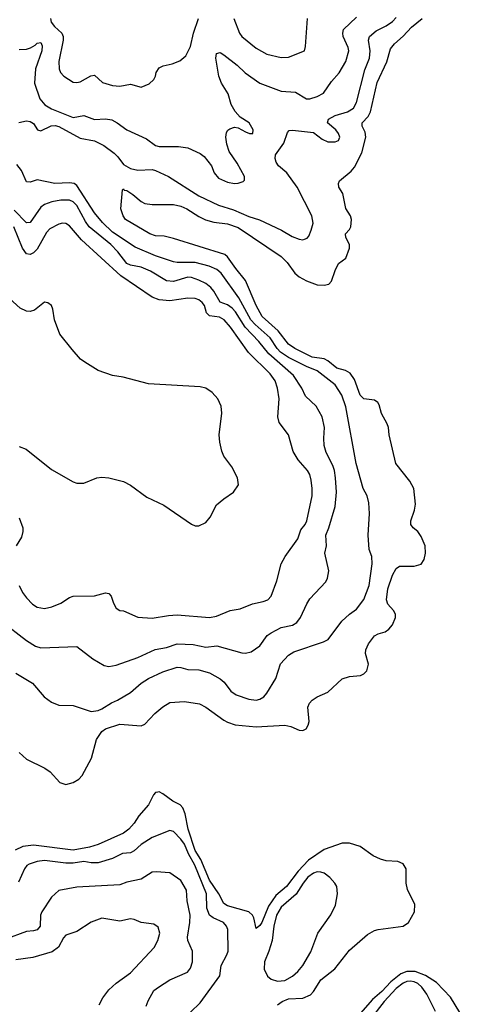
# Model space of a CAD drawing. Header units: inches. Extents: x 1552611 to 1694776, y 811966 to 917215.
# Tile 331 of 549: x 1630512 to 1633012, y 904214 to 909704. Entities that reach past the tile are written whole.
import ezdxf

# ---------------------------------------------------------------- set-up
doc = ezdxf.new("R2010")
doc.units = ezdxf.units.IN
doc.header["$MEASUREMENT"] = 0
doc.layers.add('B6930', color=7, linetype='Continuous')

msp = doc.modelspace()

# ---------------------------------------------------------------- linework, layer by layer
at = {"layer": 'B6930', "color": 5}
for points, elevation in [([(1630508.3, 909131.7), (1630550, 909139.5), (1630570, 909136.5), (1630590, 909124.9), (1630612.4, 909090), (1630630, 909083.7), (1630687.3, 909112.7), (1630710, 909113.3), (1630730, 909107.7), (1630850, 909043), (1630930, 909028.2), (1630981.9, 909001.9), (1631039.7, 908959.7), (1631059.8, 908939.8), (1631090, 908896.5), (1631130, 908873.5), (1631170, 908866), (1631250, 908868.2), (1631270, 908862.8), (1631341.8, 908830), (1631510, 908722.2), (1631620.2, 908670), (1631703.8, 908643.8), (1631790, 908606.9), (1631848, 908588), (1631970.9, 908530.9), (1632030, 908495.6), (1632070, 908480.3), (1632090, 908476.4), (1632100.5, 908479.5), (1632114, 908486), (1632123, 908497), (1632137.6, 908530), (1632147.6, 908570), (1632140.7, 908610), (1632058.9, 908770), (1632000.3, 908850), (1631954.6, 908890), (1631941.1, 908910), (1631935.3, 908930), (1631937.8, 908950), (1631984.9, 909015.1), (1632004.1, 909075.9), (1632014.2, 909085.8), (1632032.5, 909087.5), (1632150, 909074.7), (1632197.3, 909037.3), (1632230, 909022.6), (1632270, 909022.3), (1632289.7, 909030.3), (1632296.4, 909050), (1632289.8, 909070), (1632273.6, 909090), (1632226.9, 909130), (1632233.1, 909150), (1632269.7, 909170), (1632339.7, 909190), (1632373.2, 909210), (1632390, 909242.4), (1632436.1, 909423.9), (1632462, 909490), (1632464.9, 909530), (1632455.9, 909590), (1632462.7, 909610), (1632498.8, 909641.2), (1632555.6, 909670), (1632590, 909694.3), (1632610, 909716.2)], 740), ([(1630510, 909537.8), (1630550, 909540.2), (1630573, 909547), (1630598.6, 909561.4), (1630610, 909573.4), (1630630, 909577.6), (1630637.8, 909557.8), (1630636.6, 909530), (1630600.1, 909430), (1630595.7, 909350), (1630623.8, 909263.8), (1630651.8, 909230), (1630690, 909206.7), (1630810, 909159.1), (1630870, 909170.2), (1630928.4, 909148.4), (1630990, 909151.9), (1631025, 909145), (1631055.3, 909130), (1631110, 909090.2), (1631219.6, 909039.6), (1631270, 909002), (1631290, 908997.5), (1631397.7, 908997.7), (1631448.8, 908988.8), (1631517.3, 908957.3), (1631541.3, 908941.3), (1631581.6, 908890), (1631596, 908850), (1631620.6, 908820.6), (1631670, 908797.3), (1631710, 908791.6), (1631730, 908791.8), (1631757.4, 908802.6), (1631765.1, 908810), (1631764.7, 908830), (1631724.2, 908904.2), (1631679.6, 908970), (1631667.6, 909010), (1631662, 909050), (1631665.1, 909074.9), (1631672.3, 909087.7), (1631684.1, 909095.9), (1631710, 909104), (1631730, 909100.7), (1631770, 909078), (1631794, 909070), (1631811.8, 909070), (1631813, 909090), (1631791.6, 909130), (1631741.5, 909161.4), (1631713.1, 909193.1), (1631690.9, 909230.9), (1631674.6, 909290), (1631637.8, 909350), (1631622.4, 909390), (1631604.8, 909490), (1631610, 909516.3), (1631630, 909521.3), (1631650, 909508.9), (1631724.7, 909450), (1631768.8, 909408.8), (1631851.6, 909350), (1631970, 909305.8), (1632050, 909300.2), (1632110, 909262), (1632130, 909263.2), (1632170, 909276.2), (1632204.7, 909295.3), (1632250, 909358.9), (1632292.4, 909407.6), (1632330, 909470.4), (1632347.2, 909530), (1632343.7, 909550), (1632315.3, 909610), (1632312.9, 909630), (1632317.3, 909650), (1632390, 909718.6)], 760), ([(1630510, 905617.6), (1630550, 905580.3), (1630652.7, 905530), (1630681.6, 905510), (1630736.9, 905450), (1630770, 905439.3), (1630810.2, 905449.8), (1630841.6, 905470), (1630859.7, 905490), (1630913.1, 905586.9), (1630940.9, 905690), (1630970, 905735.3), (1630991.1, 905750), (1631070, 905775), (1631190, 905766.3), (1631210, 905775.8), (1631265.2, 905834.8), (1631310, 905872.6), (1631350, 905896.5), (1631430, 905902.6), (1631514.8, 905890), (1631550, 905871.5), (1631650, 905798), (1631670, 905786.3), (1631713, 905773), (1631830, 905761.6), (1631990, 905770.9), (1632023.1, 905763.1), (1632070, 905741.5), (1632090, 905739.7), (1632109.8, 905750.2), (1632120.7, 905770), (1632125.8, 905790), (1632118.7, 905870), (1632127.1, 905892.9), (1632142.7, 905910), (1632170, 905928.2), (1632230, 905954.9), (1632310, 906028.7), (1632350, 906042), (1632412.4, 906047.6), (1632430, 906056.3), (1632446.2, 906073.8), (1632456.3, 906110), (1632439.8, 906170), (1632441.5, 906190), (1632455.8, 906224.2), (1632490, 906268.1), (1632510, 906279.7), (1632550, 906290.2), (1632570, 906305.4), (1632590, 906330.3), (1632606.3, 906370), (1632606.8, 906390), (1632595.3, 906410), (1632564.5, 906444.5), (1632557.2, 906470), (1632563.4, 906530), (1632590, 906606.3), (1632610, 906644), (1632630, 906657.7), (1632710, 906657.3), (1632750, 906668.4), (1632766.4, 906693.6), (1632774.9, 906730), (1632772.3, 906770), (1632750, 906823.1), (1632730.7, 906850), (1632705.4, 906870), (1632692, 906890), (1632692.8, 906910), (1632712.3, 906970), (1632717.4, 907002.6), (1632709.7, 907089.7), (1632687.3, 907130), (1632608.5, 907228.5), (1632571.5, 907390), (1632567.3, 907430), (1632561.1, 907450), (1632527.9, 907507.9), (1632516.6, 907556.6), (1632508.9, 907568.9), (1632490, 907581.7), (1632430, 907589.6), (1632410, 907609.6), (1632377.9, 907697.9), (1632353.6, 907733.6), (1632327.6, 907747.6), (1632280.6, 907760.6), (1632230, 907801.7), (1632210, 907812.3), (1632142.6, 907822.6), (1632046.6, 907870), (1632010, 907894.3), (1631952.8, 907970), (1631863.9, 908050), (1631830, 908109.8), (1631770.6, 908250.6), (1631716.2, 908316.2), (1631670, 908382), (1631655.4, 908395.4), (1631370, 908485), (1631317.7, 908497.7), (1631270, 908499.2), (1631237.4, 908510), (1631102.7, 908590), (1631089.4, 908610), (1631076, 908650), (1631084.8, 908755.2), (1631090, 908761), (1631094.2, 908754.2), (1631110, 908751.6), (1631143.7, 908730), (1631190, 908690.3), (1631210, 908678.7), (1631250, 908674), (1631370, 908674.2), (1631410, 908664.8), (1631443.6, 908650), (1631510, 908605.9), (1631548.1, 908588.1), (1631595, 908575), (1631670, 908565.8), (1631730, 908546.1), (1631970, 908383.7), (1632003.2, 908350), (1632046.4, 908290), (1632070.2, 908270), (1632110, 908247.5), (1632170, 908225.1), (1632210, 908223.8), (1632235.1, 908230), (1632250, 908246.4), (1632270, 908305.5), (1632290, 908343.8), (1632330, 908374.4), (1632349.8, 908430), (1632351.2, 908450), (1632329.2, 908489.2), (1632328.9, 908510), (1632350, 908534), (1632357, 908550), (1632361.1, 908590), (1632356.5, 908610), (1632330.6, 908650.6), (1632314.1, 908734.1), (1632291.5, 908770), (1632289.6, 908790), (1632294.5, 908805.5), (1632359.8, 908860.2), (1632378.6, 908881.4), (1632418.7, 908961.3), (1632440.8, 909050), (1632437.7, 909077.6), (1632420.6, 909110), (1632421, 909130), (1632454.7, 909165.3), (1632467, 909190), (1632505.3, 909354.7), (1632558.4, 909470), (1632579.2, 909540.8), (1632601.8, 909570), (1632650, 909613), (1632696.6, 909663.4), (1632754.8, 909710)], 720), ([(1630684.1, 909710), (1630688.4, 909690), (1630706.2, 909666.2), (1630747.4, 909630), (1630754.8, 909610), (1630755, 909590), (1630730.2, 909470.2), (1630731.7, 909430), (1630740.3, 909410), (1630758.4, 909390), (1630810, 909356.5), (1630830, 909354), (1630850, 909358.5), (1630908.2, 909391.8), (1630930, 909394.6), (1630974.7, 909354.7), (1631030, 909336.9), (1631070, 909333.4), (1631130, 909345.3), (1631190, 909328.2), (1631233.8, 909346.2), (1631259.3, 909370), (1631269.4, 909390), (1631272.3, 909410), (1631290, 909436.3), (1631312.6, 909447.4), (1631361.5, 909458.6), (1631405.3, 909474.7), (1631438, 909502), (1631464.4, 909555.6), (1631480.7, 909630), (1631508.1, 909710)], 780), ([(1631705.9, 909710), (1631736.6, 909630), (1631751.1, 909611.1), (1631830, 909546), (1631890, 909511.5), (1631970, 909493.7), (1632010, 909495.3), (1632099, 909530), (1632105.4, 909554.6), (1632116.2, 909710)], 780), ([(1630490, 906060.8), (1630584.3, 906004.3), (1630648.8, 905928.8), (1630690, 905898), (1630730, 905882), (1630810, 905880.7), (1630910, 905846), (1630950, 905852.4), (1630970, 905860.7), (1631024.7, 905895.3), (1631058, 905910), (1631130, 905952.4), (1631190, 906003.8), (1631230, 906030.1), (1631310, 906068.3), (1631390, 906092.9), (1631410, 906092.1), (1631450, 906081), (1631510, 906079.3), (1631570, 906061.7), (1631630, 906028.4), (1631652, 906010), (1631690, 905960.2), (1631719.1, 905939.1), (1631790, 905914.8), (1631830, 905910.2), (1631850, 905915.5), (1631872.1, 905927.9), (1631890.6, 905949.4), (1631939.8, 906030), (1631966.8, 906113.2), (1632010, 906160.9), (1632040.9, 906179.1), (1632205.4, 906234.6), (1632232.4, 906247.6), (1632308.5, 906350), (1632350, 906388.5), (1632390, 906416.4), (1632430, 906470.4), (1632459.9, 906550), (1632477.3, 906670), (1632474, 906710), (1632460.7, 906750), (1632453.6, 906830), (1632461.5, 906950), (1632458.3, 907010), (1632448, 907050), (1632427.3, 907090), (1632388.1, 907230), (1632330, 907544.5), (1632307.9, 907610), (1632270, 907667.6), (1632170, 907745.6), (1632110, 907769.4), (1632010, 907821), (1631966.6, 907850), (1631947.4, 907870), (1631908.8, 907930), (1631824.2, 908004.2), (1631801, 908030), (1631733.9, 908153.9), (1631634.6, 908290), (1631610.9, 908310.9), (1631569, 908329), (1631490, 908350.3), (1631390, 908349.4), (1631370, 908353.2), (1631270, 908387.7), (1631155.4, 908435.4), (1631030, 908520.3), (1630974, 908574), (1630930, 908628.1), (1630830, 908780.2), (1630815.7, 908790), (1630790, 908795), (1630709, 908790), (1630610, 908811.8), (1630570, 908797.7), (1630550, 908800.5), (1630522.4, 908862.4), (1630496.7, 908896.7)], 740), ([(1630410.2, 906350.2), (1630550, 906242.4), (1630600.5, 906210), (1630630, 906201.6), (1630830, 906208.9), (1630920.2, 906140.2), (1630983.6, 906103.6), (1631010, 906098.3), (1631050, 906104), (1631170, 906146.7), (1631268.2, 906191.8), (1631330, 906203.2), (1631390, 906223.2), (1631479.2, 906219.2), (1631550, 906205.3), (1631611.8, 906211.8), (1631750, 906174), (1631770, 906171.5), (1631801.6, 906178.4), (1631850, 906212.9), (1631891.9, 906270), (1631914, 906286), (1631970, 906315), (1632032.2, 906327.8), (1632056.6, 906343.4), (1632077.8, 906370), (1632112.3, 906447.7), (1632130, 906474), (1632217.7, 906570), (1632227.4, 906590), (1632234.5, 906630), (1632213.8, 906730), (1632222.5, 906770), (1632217.7, 906830), (1632234.8, 906870), (1632270.5, 906989.5), (1632277.2, 907070), (1632273.2, 907150), (1632266.5, 907190), (1632257.8, 907217.8), (1632220.7, 907290), (1632208.8, 907330), (1632206.9, 907370), (1632211.9, 907430), (1632198.6, 907490), (1632165.3, 907550), (1632105.5, 907605.5), (1632084.3, 907650), (1632039.2, 907719.2), (1631901.4, 907841.4), (1631844.7, 907910), (1631768.9, 907988.9), (1631714.4, 908074.4), (1631695.7, 908095.7), (1631670, 908114.3), (1631629.3, 908129.3), (1631594.5, 908190), (1631577.7, 908210), (1631550, 908232.3), (1631510, 908251.6), (1631470, 908265.9), (1631450, 908267.6), (1631370, 908244.4), (1631330, 908247.7), (1631241.3, 908301.3), (1631190, 908323.6), (1631130, 908335.7), (1631110, 908345), (1631059, 908410), (1631020.9, 908450), (1630900.4, 908550), (1630879, 908579), (1630830, 908667.8), (1630810, 908688.1), (1630790, 908698.5), (1630741.3, 908698.7), (1630691.3, 908688.7), (1630650, 908674.3), (1630630, 908658.2), (1630570, 908572.7), (1630550, 908571.6), (1630482.1, 908642.1)], 760), ([(1630509.1, 906550), (1630528.9, 906510), (1630550, 906481.1), (1630584.3, 906444.3), (1630610, 906428.1), (1630650, 906421.2), (1630690.7, 906429.3), (1630740.9, 906450), (1630790, 906482.4), (1630811.1, 906488.9), (1630930, 906491.8), (1630990, 906508.5), (1631010, 906503.8), (1631022.4, 906490), (1631035.3, 906450), (1631050, 906423), (1631070, 906410.4), (1631090, 906407.4), (1631170, 906372.8), (1631250, 906367.2), (1631342.2, 906382.2), (1631390, 906384.9), (1631570, 906370.2), (1631610, 906378.4), (1631685.2, 906410), (1631741.4, 906418.6), (1631810, 906447.2), (1631870, 906459.5), (1631894.5, 906470), (1631913.3, 906490), (1631945.2, 906574.8), (1631969.8, 906670.2), (1631992.4, 906710), (1632063.1, 906810), (1632080.1, 906859.9), (1632103.9, 906890), (1632113.1, 906910), (1632141.5, 907050), (1632142.2, 907090), (1632136.4, 907136.4), (1632128.5, 907168.5), (1632116.8, 907190), (1632063.9, 907250), (1632036.4, 907296.4), (1632009.8, 907389.8), (1631958, 907458), (1631950.8, 907490), (1631957.7, 907590), (1631948.4, 907650), (1631936.7, 907690), (1631908, 907730), (1631787.7, 907847.7), (1631687.2, 907990), (1631652.5, 908030), (1631625.1, 908045.1), (1631570, 908052.4), (1631552.9, 908070), (1631541.9, 908110), (1631530, 908127), (1631510, 908141.8), (1631490, 908149.4), (1631450, 908150.5), (1631350, 908137), (1631290, 908142.5), (1631250, 908156.8), (1631076.7, 908276.7), (1630856.4, 908476.4), (1630790, 908554.2), (1630770, 908567.3), (1630750, 908569.1), (1630730, 908564.3), (1630681.2, 908538.8), (1630662.2, 908517.8), (1630610, 908424.6), (1630590, 908404.9), (1630570, 908395), (1630550, 908398.4), (1630527.9, 908430), (1630480.5, 908550)], 780), ([(1630510, 907323.6), (1630549.3, 907309.3), (1630690, 907195.3), (1630810, 907126.4), (1630830, 907119.3), (1630870, 907119.1), (1630942, 907150), (1630970, 907153.7), (1631009.6, 907150.4), (1631090, 907129), (1631130, 907108.9), (1631221.8, 907041.8), (1631316.4, 906996.4), (1631470, 906890.4), (1631490, 906882.4), (1631510, 906881.6), (1631550, 906900.5), (1631573.3, 906930), (1631610, 906998), (1631650, 907033), (1631703.7, 907070), (1631731.5, 907110), (1631726, 907150), (1631695.4, 907210), (1631650.8, 907270), (1631639, 907299), (1631627.6, 907347.6), (1631624.9, 907390), (1631638.6, 907510), (1631635.3, 907550), (1631616.8, 907590), (1631585.6, 907625.6), (1631550, 907648.7), (1631517.3, 907657.3), (1631230, 907674.5), (1631088.7, 907710), (1631030, 907719.7), (1630950, 907747.1), (1630874.7, 907794.7), (1630851.9, 907811.9), (1630804.5, 907864.5), (1630736.9, 907950), (1630707.1, 908030), (1630696.9, 908090), (1630689.2, 908110), (1630670, 908126), (1630650, 908129.3), (1630595.2, 908084.8), (1630570, 908077.2), (1630550, 908078), (1630514.8, 908094.8), (1630455.1, 908150)], 820), ([(1630510, 906926.7), (1630530.1, 906870), (1630530.1, 906850), (1630521.8, 906818.2), (1630492.9, 906770)], 780), ([(1631949.9, 904210.1), (1631975.1, 904230), (1632010, 904243.3), (1632090, 904248.6), (1632133.6, 904266.4), (1632150, 904284.6), (1632191.3, 904350), (1632269.4, 904410.6), (1632350, 904515.5), (1632450, 904602.8), (1632490, 904625.8), (1632510, 904631.4), (1632650, 904648.8), (1632679.3, 904670), (1632711.9, 904730), (1632715, 904770), (1632673.5, 904853.5), (1632665.7, 904890), (1632666.7, 904970), (1632650, 904996.4), (1632620.7, 905010), (1632554.4, 905014.4), (1632522.3, 905022.3), (1632481.8, 905041.8), (1632410, 905093.7), (1632350, 905111.6), (1632310, 905112), (1632210, 905077.2), (1632122.5, 905017.5), (1632064.8, 904955.2), (1631998.8, 904870), (1631939.1, 904820.9), (1631899.3, 904760.7), (1631861.5, 904670), (1631850, 904652.4), (1631830, 904637), (1631816.4, 904696.4), (1631809.9, 904710), (1631790, 904729.2), (1631670, 904762.8), (1631650, 904776.2), (1631622.6, 904830), (1631570, 904905.1), (1631521.3, 905021.3), (1631490, 905071), (1631452.1, 905190), (1631435.2, 905275.2), (1631421.8, 905310), (1631406.1, 905326.1), (1631366, 905346), (1631310, 905386.9), (1631290, 905397.9), (1631282.7, 905397.3), (1631270, 905394.6), (1631258.8, 905381.2), (1631230, 905326.6), (1631175.5, 905264.5), (1631150, 905224.2), (1631120.7, 905190), (1631090, 905167.3), (1630950, 905104.6), (1630902, 905090), (1630810, 905073.1), (1630590, 905102), (1630530, 905093.4), (1630487.2, 905072.8)], 720), ([(1631464.2, 904170), (1631518.9, 904221.1), (1631627.5, 904372.5), (1631634.5, 904430), (1631667.7, 904490), (1631673.6, 904510), (1631672.3, 904630), (1631665.3, 904650), (1631647.6, 904670), (1631590, 904695.4), (1631569.3, 904710), (1631555.9, 904750), (1631554.1, 904830), (1631488.2, 904990), (1631452.5, 905052.5), (1631430, 905106), (1631410, 905135.2), (1631370, 905177.4), (1631350, 905183), (1631250, 905144.1), (1631190, 905104.4), (1631151, 905069), (1631130, 905058.6), (1631086.1, 905053.9), (1631030, 905027.5), (1630950, 905003.2), (1630910, 905002.6), (1630870, 905010.3), (1630810, 905001.5), (1630770, 905000.8), (1630650, 905015.7), (1630609.1, 905010.9), (1630565.2, 904994.8), (1630552.8, 904987.2), (1630539.6, 904970), (1630505.1, 904894.9)], 740), ([(1631216.3, 904203.7), (1631227.5, 904232.5), (1631260.5, 904290), (1631285.6, 904310), (1631349.6, 904350), (1631447, 904393), (1631464.5, 904415.5), (1631475.8, 904450), (1631474.8, 904510), (1631450, 904569.3), (1631448.2, 904588.2), (1631461.1, 904670), (1631462.8, 904710), (1631446.3, 904790), (1631441.2, 904850), (1631410, 904903.5), (1631350, 904946.9), (1631273.2, 904953.2), (1631250, 904949.8), (1631190, 904912), (1631110, 904894.7), (1631070, 904879.8), (1630830, 904866.3), (1630731.3, 904848.7), (1630690, 904811.6), (1630635.6, 904730), (1630629.2, 904710), (1630626, 904650), (1630610, 904629.8), (1630590, 904623), (1630550, 904619.9), (1630430, 904574.3)], 760), ([(1630955, 904210), (1630976.5, 904250), (1631010, 904293.8), (1631050, 904332.1), (1631130, 904389.2), (1631261.2, 904530), (1631281.8, 904570), (1631293.5, 904610), (1631284.7, 904644.7), (1631260.5, 904660.5), (1631190, 904669.7), (1631150, 904687.2), (1631130.7, 904690.7), (1631070, 904678.2), (1630970, 904694.2), (1630910, 904670.9), (1630830, 904620.5), (1630770, 904599.2), (1630756.1, 904583.9), (1630728.4, 904531.6), (1630693.4, 904506.6), (1630584.9, 904475.1), (1630490, 904460.8)], 780), ([(1633012.5, 904092.5), (1632912.7, 904252.7), (1632834.4, 904334.4), (1632774.4, 904374.4), (1632715.8, 904395.8), (1632670, 904396.5), (1632636, 904384), (1632581, 904339), (1632530, 904284.9), (1632478.6, 904241.4), (1632399.6, 904150)], 720), ([(1632830, 904173.8), (1632780.5, 904270), (1632754.2, 904310), (1632731.2, 904330), (1632710, 904339.9), (1632690, 904343.3), (1632670, 904340.1), (1632650, 904332), (1632610, 904301.8), (1632543, 904230), (1632459.3, 904120.7)], 740)]:
    msp.add_lwpolyline(points, dxfattribs=dict(at, elevation=elevation))
at = {"layer": 'B6930', "color": 5, "elevation": 740}
msp.add_lwpolyline([(1632170, 904951.5), (1632150, 904944.8), (1632118.2, 904921.8), (1632092.1, 904890), (1632052.4, 904827.6), (1631970, 904756), (1631943.9, 904710), (1631929.4, 904650), (1631918.9, 904570), (1631901.5, 904510), (1631877.6, 904450), (1631875.6, 904410), (1631893.2, 904370), (1631913, 904353), (1631950, 904342.7), (1631990, 904347.2), (1632033.3, 904370), (1632063.2, 904396.8), (1632089.9, 904430.1), (1632134.1, 904505.9), (1632173.3, 904610), (1632247.1, 904712.9), (1632272.8, 904767.2), (1632283, 904830), (1632279.2, 904870), (1632269.1, 904890), (1632240.5, 904920.5), (1632210, 904944.1), (1632191.3, 904951.3)], close=True, dxfattribs=at)

doc.saveas('drawing.dxf')
